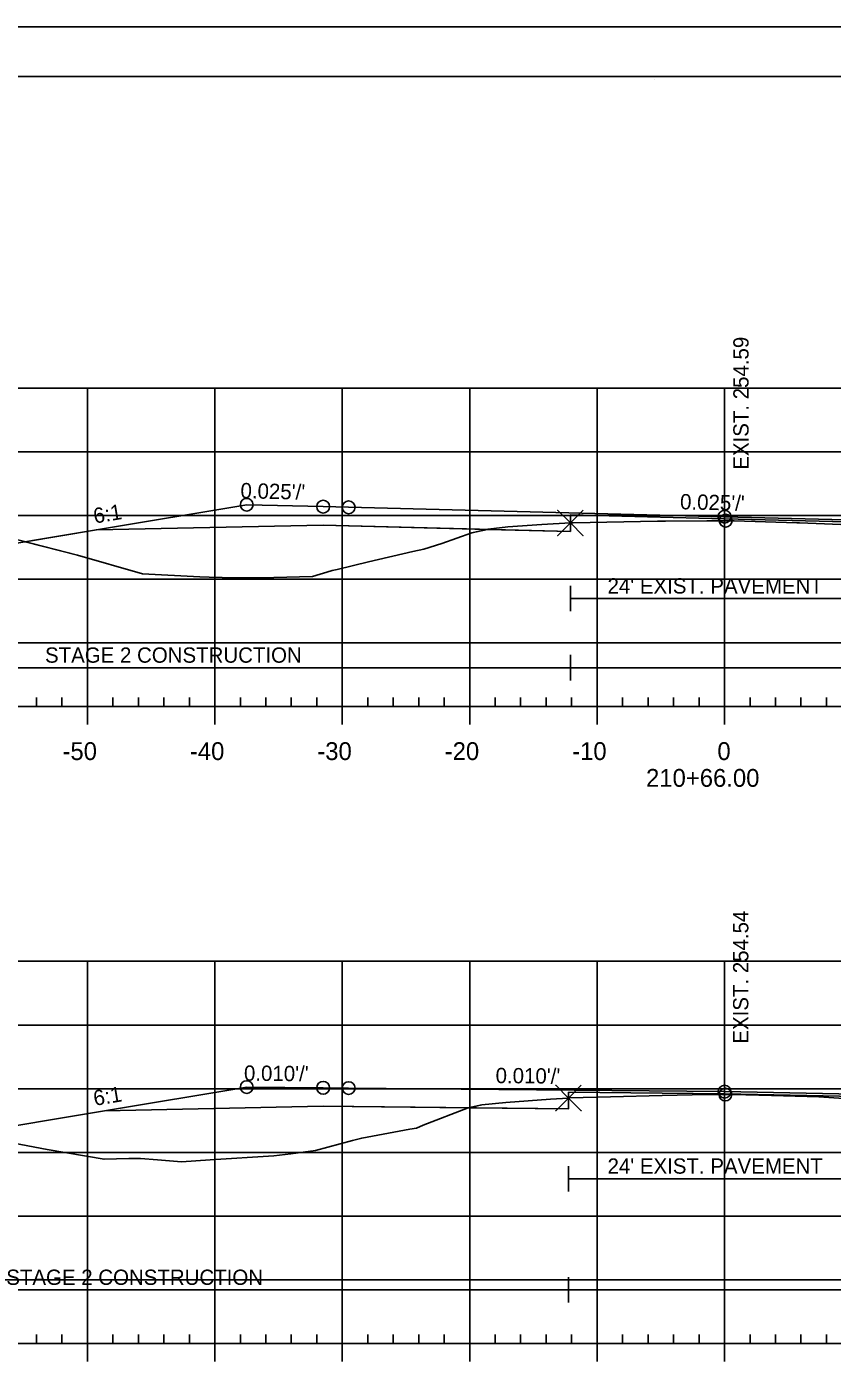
# Model space of a CAD drawing. Extents: x 1365647 to 1367999, y 387113 to 400173.
# Drawn here: x 1365839.3 to 1365902.5, y 390467.4 to 390572.8 of the extents above; entities that cross this region are included whole.
import ezdxf

# ---------------------------------------------------------------- set-up
doc = ezdxf.new("R2010")
doc.units = 0
for name, color, linetype in [('R_Alt Surface', 7, 'Continuous'), ('R_Axis', 7, 'Continuous'), ('R_Axis Annot', 7, 'Continuous'), ('R_Border', 7, 'Continuous'), ('R_Contours', 7, 'Continuous'), ('R_Exist Surface', 7, 'Continuous'), ('R_Fin Surface', 7, 'Continuous'), ('R_Fin Surface Annot', 7, 'Continuous'), ('R_Grid', 7, 'Continuous'), ('R_No Plot', 7, 'Continuous'), ('R_Water', 7, 'Continuous'), ('R_Xsect Elev', 7, 'Continuous')]:
    doc.layers.add(name, color=color, linetype=linetype)

msp = doc.modelspace()

# ---------------------------------------------------------------- linework, layer by layer
at = {"layer": 'R_Alt Surface'}
for points in [[(1365844.8, 390533.33), (1365862.59, 390533.68), (1365881.99, 390533.2), (1365881.99, 390534.49), (1365894.09, 390534.18), (1365905.75, 390533.89), (1365905.75, 390532.6), (1365925.59, 390532.1), (1365941.27, 390531.71)], [(1365845.43, 390487.72), (1365862.59, 390488.07), (1365881.85, 390487.88), (1365881.85, 390489.17), (1365894.09, 390489.05), (1365905.71, 390488.81), (1365905.71, 390487.53), (1365925.59, 390487.13), (1365940.72, 390486.83)]]:
    msp.add_lwpolyline(points, dxfattribs=at)
at = {"layer": 'R_Axis'}
for p, q in [((1365840.09, 390519.45), (1365840.09, 390520.15)), ((1365842.09, 390519.45), (1365842.09, 390520.15)), ((1365846.09, 390519.45), (1365846.09, 390520.15)), ((1365848.09, 390519.45), (1365848.09, 390520.15)), ((1365850.09, 390519.45), (1365850.09, 390520.15)), ((1365852.09, 390519.45), (1365852.09, 390520.15)), ((1365856.09, 390519.45), (1365856.09, 390520.15)), ((1365858.09, 390519.45), (1365858.09, 390520.15)), ((1365860.09, 390519.45), (1365860.09, 390520.15)), ((1365862.09, 390519.45), (1365862.09, 390520.15)), ((1365866.09, 390519.45), (1365866.09, 390520.15)), ((1365868.09, 390519.45), (1365868.09, 390520.15)), ((1365870.09, 390519.45), (1365870.09, 390520.15)), ((1365872.09, 390519.45), (1365872.09, 390520.15)), ((1365876.09, 390519.45), (1365876.09, 390520.15)), ((1365878.09, 390519.45), (1365878.09, 390520.15)), ((1365880.09, 390519.45), (1365880.09, 390520.15)), ((1365882.09, 390519.45), (1365882.09, 390520.15)), ((1365886.09, 390519.45), (1365886.09, 390520.15)), ((1365888.09, 390519.45), (1365888.09, 390520.15)), ((1365890.09, 390519.45), (1365890.09, 390520.15)), ((1365892.09, 390519.45), (1365892.09, 390520.15)), ((1365896.09, 390519.45), (1365896.09, 390520.15)), ((1365898.09, 390519.45), (1365898.09, 390520.15)), ((1365900.09, 390519.45), (1365900.09, 390520.15)), ((1365902.09, 390519.45), (1365902.09, 390520.15)), ((1365749.09, 390519.45), (1366039.09, 390519.45)), ((1365844.09, 390518.05), (1365844.09, 390519.45)), ((1365854.09, 390518.05), (1365854.09, 390519.45)), ((1365864.09, 390518.05), (1365864.09, 390519.45)), ((1365874.09, 390518.05), (1365874.09, 390519.45)), ((1365884.09, 390518.05), (1365884.09, 390519.45)), ((1365894.09, 390518.05), (1365894.09, 390519.45)), ((1365840.09, 390469.45), (1365840.09, 390470.15)), ((1365842.09, 390469.45), (1365842.09, 390470.15)), ((1365846.09, 390469.45), (1365846.09, 390470.15)), ((1365848.09, 390469.45), (1365848.09, 390470.15)), ((1365850.09, 390469.45), (1365850.09, 390470.15)), ((1365852.09, 390469.45), (1365852.09, 390470.15)), ((1365856.09, 390469.45), (1365856.09, 390470.15)), ((1365858.09, 390469.45), (1365858.09, 390470.15)), ((1365860.09, 390469.45), (1365860.09, 390470.15)), ((1365862.09, 390469.45), (1365862.09, 390470.15)), ((1365866.09, 390469.45), (1365866.09, 390470.15)), ((1365868.09, 390469.45), (1365868.09, 390470.15)), ((1365870.09, 390469.45), (1365870.09, 390470.15)), ((1365872.09, 390469.45), (1365872.09, 390470.15)), ((1365876.09, 390469.45), (1365876.09, 390470.15)), ((1365878.09, 390469.45), (1365878.09, 390470.15)), ((1365880.09, 390469.45), (1365880.09, 390470.15)), ((1365882.09, 390469.45), (1365882.09, 390470.15)), ((1365886.09, 390469.45), (1365886.09, 390470.15)), ((1365888.09, 390469.45), (1365888.09, 390470.15)), ((1365890.09, 390469.45), (1365890.09, 390470.15)), ((1365892.09, 390469.45), (1365892.09, 390470.15)), ((1365896.09, 390469.45), (1365896.09, 390470.15)), ((1365898.09, 390469.45), (1365898.09, 390470.15)), ((1365900.09, 390469.45), (1365900.09, 390470.15)), ((1365902.09, 390469.45), (1365902.09, 390470.15)), ((1365749.09, 390469.45), (1366039.09, 390469.45)), ((1365844.09, 390468.05), (1365844.09, 390469.45)), ((1365854.09, 390468.05), (1365854.09, 390469.45)), ((1365864.09, 390468.05), (1365864.09, 390469.45)), ((1365874.09, 390468.05), (1365874.09, 390469.45)), ((1365884.09, 390468.05), (1365884.09, 390469.45)), ((1365894.09, 390468.05), (1365894.09, 390469.45))]:
    msp.add_line(p, q, dxfattribs=at)
at = {"layer": 'R_Border'}
for p, q in [((1365736.09, 390568.91), (1366052.27, 390568.91)), ((1365888.61, 390568.65), (1365888.61, 390568.65)), ((1365888.61, 390568.65), (1365888.61, 390568.65))]:
    msp.add_line(p, q, dxfattribs=at)
at = {"layer": 'R_Contours'}
for points in [[(1365875.48, 390533.36), (1365875.53, 390533.37), (1365877.08, 390533.56), (1365879.76, 390533.74), (1365881.99, 390533.86), (1365881.99, 390533.2)], [(1365881.99, 390533.86), (1365882, 390533.86), (1365882.21, 390533.88), (1365888.84, 390534), (1365889.47, 390534.01), (1365892.69, 390534.04), (1365894.17, 390534.04), (1365894.18, 390534.04), (1365894.59, 390534.04), (1365894.84, 390534.03), (1365899.76, 390533.88), (1365899.97, 390533.88), (1365904.52, 390533.68), (1365904.67, 390533.67), (1365905.75, 390533.61), (1365905.75, 390533.89), (1365894.09, 390534.18), (1365881.99, 390534.49)], [(1365839.19, 390532.39), (1365843.31, 390531.34), (1365848.41, 390529.88), (1365852.91, 390529.63), (1365853.65, 390529.6), (1365854.65, 390529.58), (1365855.78, 390529.56), (1365858.71, 390529.59), (1365861.75, 390529.65), (1365863.23, 390530.11), (1365863.3, 390530.12), (1365863.69, 390530.21), (1365866.15, 390530.82), (1365869.64, 390531.61), (1365870.5, 390531.8), (1365871.91, 390532.25), (1365874.26, 390533.08), (1365875.48, 390533.36), (1365862.59, 390533.68), (1365844.8, 390533.33)], [(1365874.02, 390487.95), (1365875.04, 390488.18), (1365876.93, 390488.38), (1365880.43, 390488.62), (1365881.85, 390488.72), (1365881.85, 390487.88)], [(1365881.85, 390488.72), (1365881.92, 390488.73), (1365885.15, 390488.82), (1365889.19, 390488.93), (1365891.54, 390488.96), (1365894.16, 390488.99), (1365894.5, 390489), (1365894.77, 390489), (1365897.77, 390488.92), (1365901.48, 390488.81), (1365903.45, 390488.69), (1365905.71, 390488.57), (1365905.71, 390488.81), (1365894.09, 390489.05), (1365881.85, 390489.17)], [(1365833.47, 390485.54), (1365834.03, 390485.49), (1365838.31, 390485.18), (1365840.93, 390484.68), (1365845.4, 390483.91), (1365847.33, 390483.96), (1365848.25, 390483.98), (1365849.59, 390483.88), (1365851.46, 390483.72), (1365853.73, 390483.87), (1365858.73, 390484.18), (1365860.06, 390484.34), (1365861.98, 390484.6), (1365864.9, 390485.39), (1365865.62, 390485.58), (1365869.38, 390486.27), (1365869.91, 390486.36), (1365870.44, 390486.6), (1365873.96, 390487.94), (1365874.02, 390487.95), (1365862.59, 390488.07), (1365845.43, 390487.72), (1365834.59, 390485.92)]]:
    msp.add_lwpolyline(points, close=True, dxfattribs=at)
at = {"layer": 'R_Exist Surface'}
for points in [[(1365837.18, 390532.91), (1365843.31, 390531.34), (1365848.41, 390529.88), (1365852.91, 390529.63), (1365853.65, 390529.6), (1365854.65, 390529.58), (1365855.78, 390529.56), (1365858.71, 390529.59), (1365861.75, 390529.65), (1365863.23, 390530.11), (1365863.3, 390530.12), (1365863.69, 390530.21), (1365866.15, 390530.82), (1365869.64, 390531.61), (1365870.5, 390531.8), (1365871.91, 390532.25), (1365874.26, 390533.08), (1365875.53, 390533.37), (1365877.08, 390533.56), (1365879.76, 390533.74), (1365881.99, 390533.86), (1365882, 390533.86), (1365882.21, 390533.88), (1365888.84, 390534), (1365889.47, 390534.01), (1365892.69, 390534.04), (1365894.17, 390534.04), (1365894.18, 390534.04), (1365894.59, 390534.04), (1365894.84, 390534.03), (1365899.76, 390533.88), (1365899.97, 390533.88), (1365904.52, 390533.68)], [(1365838.31, 390485.18), (1365840.93, 390484.68), (1365845.4, 390483.91), (1365847.33, 390483.96), (1365848.25, 390483.98), (1365849.59, 390483.88), (1365851.46, 390483.72), (1365853.73, 390483.87), (1365858.73, 390484.18), (1365860.06, 390484.34), (1365861.98, 390484.6), (1365864.9, 390485.39), (1365865.62, 390485.58), (1365869.38, 390486.27), (1365869.91, 390486.36), (1365870.44, 390486.6), (1365873.96, 390487.94), (1365875.04, 390488.18), (1365876.93, 390488.38), (1365880.43, 390488.62), (1365881.85, 390488.72), (1365881.92, 390488.73), (1365885.15, 390488.82), (1365889.19, 390488.93), (1365891.54, 390488.96), (1365894.16, 390488.99), (1365894.5, 390489), (1365894.77, 390489), (1365897.77, 390488.92), (1365901.48, 390488.81), (1365903.45, 390488.69)]]:
    msp.add_lwpolyline(points, dxfattribs=at)
at = {"layer": 'R_Fin Surface'}
for points in [[(1365821.01, 390535.25), (1365833.24, 390531.18), (1365834.59, 390531.63), (1365844.8, 390533.33), (1365856.59, 390535.29), (1365862.59, 390535.14), (1365864.59, 390535.09), (1365894.09, 390534.35), (1365923.59, 390533.61), (1365925.59, 390533.56), (1365931.59, 390533.32), (1365941.27, 390531.71), (1365953.59, 390529.65), (1365959.02, 390527.84), (1365969.25, 390531.25)], [(1365856.59, 390535.29), (1365862.59, 390535.14), (1365864.59, 390535.09), (1365894.09, 390534.35), (1365923.59, 390533.61), (1365925.59, 390533.56), (1365931.59, 390533.32)], [(1365814.39, 390490.2), (1365830.93, 390484.69), (1365834.59, 390485.92), (1365845.43, 390487.72), (1365856.59, 390489.58), (1365862.59, 390489.52), (1365864.59, 390489.5), (1365894.09, 390489.22), (1365923.59, 390488.63), (1365925.59, 390488.59), (1365931.59, 390488.35), (1365940.72, 390486.83), (1365953.59, 390484.68), (1365959.86, 390482.59), (1365969.12, 390485.67)], [(1365856.59, 390489.58), (1365862.59, 390489.52), (1365864.59, 390489.5), (1365894.09, 390489.22), (1365923.59, 390488.63), (1365925.59, 390488.59), (1365931.59, 390488.35)]]:
    msp.add_lwpolyline(points, dxfattribs=at)
at = {"layer": 'R_Grid'}
for p, q in [((1365749.09, 390544.45), (1366039.09, 390544.45)), ((1365844.09, 390519.45), (1365844.09, 390544.45)), ((1365854.09, 390519.45), (1365854.09, 390544.45)), ((1365864.09, 390519.45), (1365864.09, 390544.45)), ((1365874.09, 390519.45), (1365874.09, 390544.45)), ((1365884.09, 390519.45), (1365884.09, 390544.45)), ((1365894.09, 390519.45), (1365894.09, 390544.45)), ((1365749.09, 390539.45), (1366039.09, 390539.45)), ((1365749.09, 390534.45), (1366039.09, 390534.45)), ((1365749.09, 390529.45), (1366039.09, 390529.45)), ((1365749.09, 390524.45), (1366039.09, 390524.45)), ((1365749.09, 390519.45), (1366039.09, 390519.45)), ((1365749.09, 390499.45), (1366039.09, 390499.45)), ((1365844.09, 390469.45), (1365844.09, 390499.45)), ((1365854.09, 390469.45), (1365854.09, 390499.45)), ((1365864.09, 390469.45), (1365864.09, 390499.45)), ((1365874.09, 390469.45), (1365874.09, 390499.45)), ((1365884.09, 390469.45), (1365884.09, 390499.45)), ((1365894.09, 390469.45), (1365894.09, 390499.45)), ((1365749.09, 390494.45), (1366039.09, 390494.45)), ((1365749.09, 390489.45), (1366039.09, 390489.45)), ((1365749.09, 390484.45), (1366039.09, 390484.45)), ((1365749.09, 390479.45), (1366039.09, 390479.45)), ((1365749.09, 390474.45), (1366039.09, 390474.45)), ((1365749.09, 390469.45), (1366039.09, 390469.45))]:
    msp.add_line(p, q, dxfattribs=at)
at = {"layer": 'R_No Plot'}
msp.add_line((1365723.69, 390572.8), (1366057.03, 390572.8), dxfattribs=at)
msp.add_lwpolyline([(1365723.69, 390572.8), (1366057.03, 390572.8), (1366057.03, 390359.47), (1365723.69, 390359.47)], close=True, dxfattribs=at)
for points in [[(1365881.99, 390533.86), (1365880.99, 390534.86), (1365881.99, 390533.86), (1365880.99, 390532.86), (1365881.99, 390533.86), (1365882.99, 390532.86), (1365881.99, 390533.86), (1365882.99, 390534.86)], [(1365881.85, 390488.72), (1365880.85, 390489.72), (1365881.85, 390488.72), (1365880.85, 390487.72), (1365881.85, 390488.72), (1365882.85, 390487.72), (1365881.85, 390488.72), (1365882.85, 390489.72)]]:
    msp.add_lwpolyline(points, dxfattribs=at)
for centre in [(1365856.59, 390535.29), (1365856.59, 390535.29), (1365856.59, 390535.29), (1365856.59, 390535.29), (1365856.59, 390535.29), (1365862.59, 390535.14), (1365862.59, 390535.14), (1365862.59, 390535.14), (1365862.59, 390535.14), (1365862.59, 390535.14), (1365864.59, 390535.09), (1365864.59, 390535.09), (1365864.59, 390535.09), (1365864.59, 390535.09), (1365864.59, 390535.09), (1365894.09, 390534.35), (1365894.09, 390534.35), (1365894.09, 390534.35), (1365894.09, 390534.35), (1365894.09, 390534.35), (1365894.18, 390534.04), (1365856.59, 390489.58), (1365856.59, 390489.58), (1365856.59, 390489.58), (1365856.59, 390489.58), (1365856.59, 390489.58), (1365862.59, 390489.52), (1365862.59, 390489.52), (1365862.59, 390489.52), (1365862.59, 390489.52), (1365862.59, 390489.52), (1365864.59, 390489.5), (1365864.59, 390489.5), (1365864.59, 390489.5), (1365864.59, 390489.5), (1365864.59, 390489.5), (1365894.09, 390489.22), (1365894.09, 390489.22), (1365894.09, 390489.22), (1365894.09, 390489.22), (1365894.09, 390489.22), (1365894.16, 390488.99)]:
    msp.add_circle(centre, 0.5, dxfattribs=at)
at = {"layer": 'R_Water'}
for p, q in [((1365881.99, 390526.93), (1365881.99, 390528.93)), ((1365881.99, 390527.93), (1365905.75, 390527.93)), ((1365881.99, 390521.5), (1365881.99, 390523.5)), ((1365821.01, 390522.5), (1365881.99, 390522.5)), ((1365881.99, 390522.5), (1365969.25, 390522.5)), ((1365881.85, 390481.38), (1365881.85, 390483.38)), ((1365881.85, 390482.38), (1365905.71, 390482.38)), ((1365881.85, 390472.66), (1365881.85, 390474.66)), ((1365814.39, 390473.66), (1365881.85, 390473.66)), ((1365881.85, 390473.66), (1365969.12, 390473.66))]:
    msp.add_line(p, q, dxfattribs=at)

# ---------------------------------------------------------------- texts
at = {"layer": 'R_Axis Annot'}
for s, p in [('-50', (1365842.13, 390515.25)), ('-40', (1365852.13, 390515.25)), ('-30', (1365862.13, 390515.25)), ('-20', (1365872.13, 390515.25)), ('-10', (1365882.13, 390515.25)), ('0', (1365893.53, 390515.25)), ('210+66.00', (1365887.93, 390513.15))]:
    msp.add_text(s, height=1.4, dxfattribs=at).set_placement(p)
at = {"layer": 'R_Fin Surface Annot'}
for s, rotation, p in [("0.025'/'", 358.5602, (1365856.09, 390535.81)), ("0.025'/'", 358.5602, (1365890.59, 390534.94)), ('6:1', 9.4623, (1365844.66, 390533.81)), ("0.010'/'", 359.4422, (1365856.37, 390490.08)), ("0.010'/'", 359.4422, (1365876.12, 390489.89)), ('6:1', 9.4623, (1365844.66, 390488.1))]:
    msp.add_text(s, height=1.2, rotation=rotation, dxfattribs=at).set_placement(p)
at = {"layer": 'R_Water'}
for s, p in [("24' EXIST. PAVEMENT", (1365884.91, 390528.32)), ('STAGE 2 CONSTRUCTION', (1365840.76, 390522.89)), ("24' EXIST. PAVEMENT", (1365884.91, 390482.78)), ('STAGE 2 CONSTRUCTION', (1365837.72, 390474.05))]:
    msp.add_text(s, height=1.2, dxfattribs=at).set_placement(p)
at = {"layer": 'R_Xsect Elev'}
for s, p in [('EXIST. 254.59', (1365895.98, 390538.04)), ('EXIST. 254.54', (1365895.96, 390492.99))]:
    msp.add_text(s, height=1.2, rotation=90, dxfattribs=at).set_placement(p)

doc.saveas('drawing.dxf')
